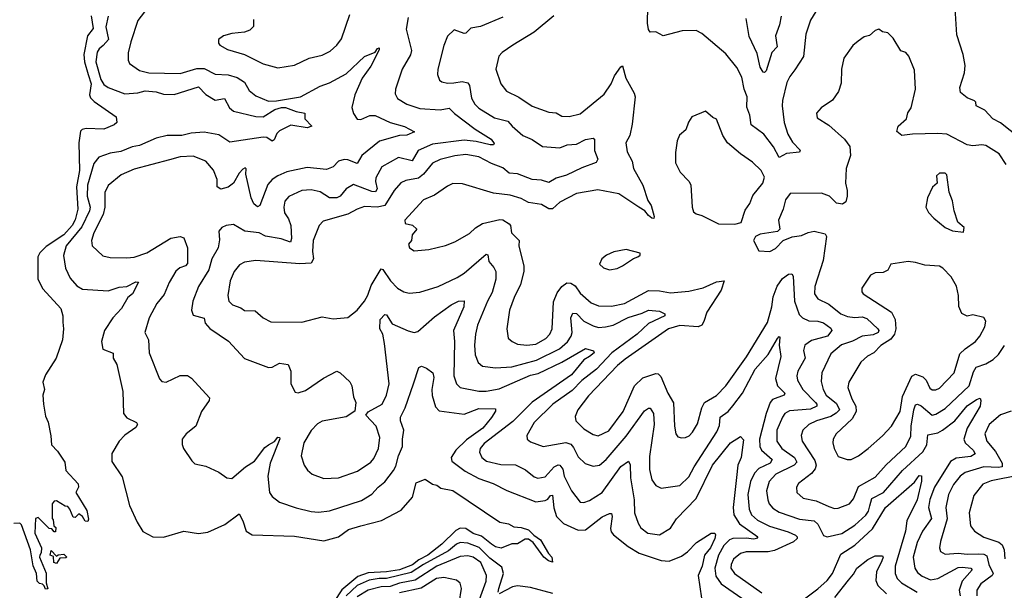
# Model space of a CAD drawing. Extents: x 1954683 to 2060285, y 904798 to 1016299.
# Tile 384 of 472: x 2014005 to 2019346, y 1008604 to 1011703. Entities that reach past the tile are written whole.
import ezdxf

# ---------------------------------------------------------------- set-up
doc = ezdxf.new("R2010")
doc.units = 0

msp = doc.modelspace()

# ---------------------------------------------------------------- linework, layer by layer
at = {"layer": '0CON10XD'}
for points in [[(2018338.9, 1011771.1), (2018295, 1011700), (2018268.5, 1011625), (2018257.2, 1011502.8), (2018209.5, 1011430.5), (2018181.8, 1011395), (2018167.2, 1011362.8), (2018143.1, 1011265), (2018141.8, 1011235), (2018152.4, 1011145), (2018171.2, 1011081.2), (2018197.4, 1011037.4), (2018238, 1010995), (2018235, 1010984.2), (2018165, 1010976.2), (2018125, 1010954.3), (2018093.1, 1011013.1), (2018041, 1011081), (2017973, 1011133), (2017965.9, 1011185), (2017948.8, 1011228.8), (2017951.9, 1011285), (2017934.3, 1011325), (2017921.8, 1011391.8), (2017895, 1011444.3), (2017835, 1011517.5), (2017705, 1011628), (2017675, 1011644), (2017597.9, 1011642.1), (2017495.5, 1011615.5), (2017455, 1011637.5), (2017425, 1011636.2), (2017415, 1011650), (2017410, 1011685), (2017414.5, 1011864.5)], [(2014391.6, 1011725), (2014404, 1011655), (2014371.8, 1011615), (2014352.7, 1011515), (2014356.4, 1011475), (2014376.5, 1011405), (2014391.8, 1011355), (2014383.3, 1011295), (2014389, 1011279), (2014408.7, 1011258.7), (2014527.5, 1011175), (2014532.5, 1011145), (2014517.7, 1011132.3), (2014461.2, 1011108.8), (2014365, 1011111.6), (2014343.4, 1011106.6), (2014335, 1011098), (2014326.3, 1011035), (2014329.4, 1010885), (2014312.1, 1010795), (2014319.8, 1010675), (2014305, 1010615.6), (2014288.8, 1010585), (2014245, 1010535.7), (2014149, 1010471), (2014113.3, 1010436.7), (2014102.2, 1010415), (2014103.5, 1010293.5), (2014130.9, 1010240.9), (2014228.2, 1010135), (2014238.6, 1010095), (2014238.8, 1010061.2), (2014242.5, 1010025), (2014237.8, 1009965), (2014203.3, 1009865), (2014144, 1009775), (2014130.8, 1009735), (2014138.5, 1009695), (2014130.5, 1009665), (2014134.4, 1009615), (2014145, 1009550), (2014158.3, 1009518.3), (2014173.3, 1009443.3), (2014177.1, 1009395), (2014210, 1009360), (2014249.8, 1009299.8), (2014254.7, 1009254.7), (2014322.5, 1009182.5), (2014322.9, 1009165), (2014308.9, 1009135), (2014368.3, 1009038.3), (2014378.3, 1008991.7), (2014375, 1008978.8), (2014360, 1008980), (2014346.2, 1009006.2), (2014325, 1009020), (2014305, 1009000), (2014295, 1009002.5), (2014277.5, 1009045), (2014265, 1009060), (2014251.7, 1009061.7), (2014205, 1009090), (2014191.7, 1009088.3), (2014180, 1009075), (2014180, 1008995), (2014187, 1008987), (2014190, 1008955), (2014200, 1008945), (2014198.3, 1008921.7), (2014191.7, 1008921.7), (2014178.3, 1008938.3), (2014165, 1008940), (2014105, 1009000), (2014090, 1008995), (2014087.5, 1008915), (2014122.5, 1008835), (2014121.7, 1008808.3), (2014113.3, 1008795), (2014112.5, 1008785), (2014148.3, 1008698.3), (2014147.5, 1008645), (2014156.7, 1008613.3), (2014145, 1008610), (2014138.3, 1008628.3), (2014128.3, 1008638.3), (2014111.7, 1008641.7), (2014100, 1008655), (2014096.7, 1008695), (2014078.3, 1008738.3), (2014062.5, 1008825), (2014015, 1008960), (2014005, 1008970), (2013972.5, 1008967.5)], [(2014485, 1011722), (2014472.3, 1011665), (2014486.7, 1011595), (2014457.7, 1011562.3), (2014435.5, 1011545), (2014425, 1011527.1), (2014417.5, 1011475), (2014445, 1011378.1), (2014461.7, 1011351.7), (2014485.3, 1011335.3), (2014575, 1011300.4), (2014645, 1011306.4), (2014685, 1011316.5), (2014745, 1011310.8), (2014785, 1011298.2), (2014843.3, 1011296.7), (2014975, 1011337.8), (2015015, 1011297.1), (2015065, 1011266.2), (2015115, 1011275.5), (2015142, 1011225), (2015165, 1011206), (2015285, 1011177.5), (2015325, 1011176.1), (2015389.4, 1011215), (2015425, 1011226.9), (2015446.9, 1011226.9), (2015505, 1011204.6), (2015552, 1011195), (2015550.8, 1011165), (2015589.2, 1011125), (2015565, 1011115.7), (2015475, 1011130.8), (2015415, 1011098.9), (2015399.4, 1011085), (2015385, 1011051.2), (2015375, 1011042.9), (2015345, 1011063.6), (2015325.3, 1011065.3), (2015145, 1011037.7), (2015085, 1011077.9), (2015005, 1011091.5), (2014935, 1011086.5), (2014885, 1011074.4), (2014805, 1011074.2), (2014745, 1011060.3), (2014655, 1011020.3), (2014615, 1011013.4), (2014553.4, 1010986.6), (2014495, 1010978.2), (2014433.1, 1010956.9), (2014407.3, 1010922.8), (2014373, 1010805), (2014370, 1010745), (2014386.8, 1010685), (2014384.2, 1010665), (2014341.5, 1010578.5), (2014256.8, 1010475), (2014242.5, 1010422.5), (2014253.1, 1010353.1), (2014278.9, 1010298.9), (2014315, 1010257.5), (2014345, 1010240), (2014485, 1010230.9), (2014545, 1010249.8), (2014586.2, 1010253.8), (2014635, 1010279.2), (2014648.3, 1010278.3), (2014617.5, 1010215), (2014591.9, 1010195), (2014557.5, 1010135), (2014510.4, 1010085), (2014464.7, 1010015), (2014448.5, 1009955), (2014455, 1009914), (2014511.9, 1009891.9), (2014511.1, 1009865), (2014531.3, 1009831.3), (2014564.5, 1009685), (2014568.6, 1009565), (2014585, 1009541.4), (2014638, 1009515), (2014644.4, 1009505), (2014635, 1009488.9), (2014575, 1009447.5), (2014544.2, 1009415), (2014505, 1009347.5), (2014504.2, 1009304.2), (2014560.3, 1009220.3), (2014600, 1009065), (2014641.9, 1008975), (2014673.4, 1008923.4), (2014726.7, 1008895), (2014785, 1008893.6), (2014895, 1008925.5), (2014975, 1008912.3), (2015025, 1008919.6), (2015117.3, 1008962.7), (2015195, 1009020), (2015215, 1008982.5), (2015232.5, 1008925), (2015266.2, 1008906.2), (2015495, 1008897.9), (2015655, 1008873.5), (2015735, 1008895.4), (2015789.2, 1008935), (2015855, 1008955.4), (2015967.1, 1008982.9), (2016075, 1009040), (2016135, 1009110), (2016155, 1009187.5), (2016205, 1009208.8), (2016245, 1009180.8), (2016267.1, 1009175), (2016289.8, 1009159.8), (2016355, 1009146.9), (2016608.6, 1008975), (2016655.9, 1008965.9), (2016685, 1008949.4), (2016725, 1008945.3), (2016765, 1008933.1), (2016793.6, 1008903.6), (2016829.1, 1008879.1), (2016873.9, 1008803.9), (2016891.8, 1008785), (2016895, 1008757.5), (2016873.8, 1008763.8), (2016848, 1008785), (2016790.6, 1008865), (2016765, 1008882.5), (2016747.7, 1008882.3), (2016705, 1008857.5), (2016675, 1008857.5), (2016617, 1008833), (2016585, 1008841.4), (2016565, 1008854.4)], [(2014681.4, 1011745), (2014645, 1011698.8), (2014606.7, 1011583.3), (2014593.6, 1011523.6), (2014593, 1011483), (2014600, 1011465), (2014655, 1011426.4), (2014705, 1011414.7), (2014875, 1011411.1), (2014965, 1011437.5), (2015005, 1011438.9), (2015065, 1011407.7), (2015135, 1011403.6), (2015185, 1011389.3), (2015224.1, 1011364.1), (2015249.5, 1011319.5), (2015285, 1011288.8), (2015355, 1011260.7), (2015397.1, 1011262.9), (2015527.5, 1011285), (2015635, 1011342.1), (2015685, 1011360.9), (2015775, 1011408.5), (2015875, 1011503.9), (2015932.5, 1011527.5), (2015945, 1011547.3), (2015955, 1011550), (2015955, 1011538.8), (2015909.2, 1011450.8), (2015861.8, 1011385), (2015822, 1011295), (2015806.3, 1011226.3), (2015815, 1011194), (2015835, 1011163.5), (2015855, 1011161.9), (2015905, 1011182.5), (2015932.5, 1011182.5), (2016015, 1011145.3), (2016092.3, 1011122.3), (2016147.1, 1011095), (2016105, 1011075.4), (2016065, 1011074.8), (2015956.3, 1011043.7), (2015860.8, 1010965), (2015835, 1010922.5), (2015785, 1010942.7), (2015765, 1010943.8), (2015735, 1010935.5), (2015705, 1010903.3), (2015669.8, 1010890.2), (2015565, 1010900.4), (2015453.2, 1010876.8), (2015405, 1010856.1), (2015375, 1010835.3), (2015351.5, 1010808.5), (2015306.7, 1010693.3), (2015295, 1010686.2), (2015275, 1010703.9), (2015260.3, 1010735), (2015232.2, 1010865), (2015233.3, 1010893.3), (2015228, 1010898), (2015215, 1010892), (2015195, 1010869.2), (2015164.3, 1010815), (2015135, 1010794.5), (2015095, 1010782.7), (2015075.8, 1010795), (2015075.5, 1010835), (2015056.1, 1010886.1), (2015015, 1010934.3), (2014945, 1010961.5), (2014875, 1010958), (2014817.9, 1010942.1), (2014625, 1010892), (2014555, 1010860.4), (2014485, 1010803.6), (2014466.7, 1010765), (2014465.8, 1010685), (2014457.4, 1010645), (2014407.3, 1010545), (2014393.5, 1010503.5), (2014398.6, 1010475), (2014455, 1010421.1), (2014495, 1010411.5), (2014585, 1010409.1), (2014625, 1010413.6), (2014695, 1010436.9), (2014825, 1010516.2), (2014875, 1010526.7), (2014895, 1010518.8), (2014915.4, 1010465), (2014915, 1010380), (2014905, 1010367.1), (2014873.5, 1010356.5), (2014851.9, 1010338.1), (2014814.8, 1010275.3), (2014788.3, 1010211.7), (2014748.2, 1010161.8), (2014706.5, 1010085), (2014684.4, 1010005), (2014704.3, 1009964.3), (2014706.9, 1009895), (2014762.3, 1009752.3), (2014775, 1009738.6), (2014800, 1009735), (2014875, 1009770.6), (2014915, 1009770.8), (2014936.3, 1009756.3), (2015035, 1009650), (2015031.9, 1009635), (2014991.5, 1009575), (2014959.4, 1009495), (2014908.6, 1009455), (2014886.9, 1009425), (2014886.6, 1009396.6), (2014893.7, 1009373.7), (2014938.3, 1009308.3), (2014955, 1009291.2), (2015015, 1009278.6), (2015085, 1009245.7), (2015127.5, 1009215), (2015155, 1009212.5), (2015229.4, 1009275), (2015278.2, 1009305), (2015335, 1009380.4), (2015355.2, 1009394.8), (2015387.5, 1009412.5), (2015405, 1009436.7), (2015414.4, 1009434.4), (2015416.5, 1009426.5), (2015362.9, 1009295), (2015350.7, 1009225), (2015360.4, 1009135), (2015375, 1009113.3), (2015415, 1009083.8), (2015505, 1009051.8), (2015585, 1009031.8), (2015625, 1009028.8), (2015685, 1009036.2), (2015858.1, 1009091.9), (2015915, 1009126.4), (2015949.5, 1009165), (2015985.8, 1009194.2), (2016033.4, 1009255), (2016045, 1009278.5), (2016060.2, 1009335), (2016081.7, 1009385), (2016080.8, 1009425), (2016088.9, 1009475), (2016070.8, 1009525), (2016070.5, 1009545), (2016095.2, 1009595), (2016141.1, 1009725), (2016169.2, 1009815), (2016185, 1009822.5), (2016211.5, 1009811.5), (2016246.2, 1009786.2), (2016250.8, 1009760.8), (2016240.2, 1009695), (2016242.2, 1009662.2), (2016261, 1009601), (2016279.9, 1009579.9), (2016415, 1009561.5), (2016495, 1009591.8), (2016585, 1009590), (2016585, 1009577.5), (2016565, 1009543.8), (2016516.9, 1009485), (2016428.4, 1009421.6), (2016370.5, 1009365), (2016345.9, 1009325), (2016349.2, 1009305), (2016421.9, 1009251.9), (2016495, 1009212.5), (2016574.1, 1009184.1), (2016646.7, 1009146.7), (2016805, 1009085.3), (2016855, 1009092.5), (2016870.4, 1009099.6), (2016885, 1009118.9), (2016895, 1009120.8), (2016903, 1009053), (2016916.2, 1009005), (2016955, 1008968.1), (2017035, 1008931.4), (2017075, 1008933.5), (2017165, 1009003.4), (2017205, 1009022.5), (2017215, 1009020.8), (2017218.5, 1009005), (2017209.5, 1008939.5), (2017212.7, 1008922.7), (2017225.5, 1008905.5), (2017305, 1008842.7), (2017365, 1008806.4), (2017485, 1008766.7), (2017527.4, 1008762.6), (2017595, 1008789.2), (2017627, 1008813), (2017676, 1008865), (2017755, 1008914.4), (2017775, 1008914), (2017779.5, 1008905), (2017775.5, 1008885.5), (2017751.7, 1008835), (2017720.3, 1008795), (2017706.2, 1008735), (2017684.7, 1008685), (2017702.7, 1008562.7)], [(2015273.8, 1011705), (2015273, 1011667), (2015254, 1011646), (2015225, 1011635.4), (2015155, 1011627.3), (2015111.2, 1011615), (2015084, 1011595), (2015083.9, 1011576.1), (2015090.8, 1011565), (2015131.9, 1011541.9), (2015225, 1011514.6), (2015325, 1011462.7), (2015405, 1011442.2), (2015495, 1011455.6), (2015575, 1011494.4), (2015645, 1011510), (2015688.1, 1011531.9), (2015724.7, 1011565.3), (2015750.8, 1011599.2), (2015795, 1011731.4)], [(2016903.1, 1011725), (2016795, 1011634.6), (2016680.6, 1011565), (2016622.5, 1011525), (2016604.3, 1011505), (2016588.1, 1011435), (2016614.4, 1011355), (2016645, 1011314.4), (2016711.8, 1011281.8), (2016785, 1011232.7), (2016875, 1011200.6), (2016915, 1011197.5), (2016945, 1011178.6), (2016985, 1011177.8), (2017045, 1011191.5), (2017175, 1011298.6), (2017213.5, 1011355), (2017230.9, 1011399.1), (2017265, 1011448), (2017275, 1011452), (2017292.1, 1011385), (2017338.1, 1011305), (2017343.5, 1011285), (2017327.1, 1011135), (2017314.5, 1011075), (2017292.5, 1011035), (2017299.5, 1010985), (2017328.1, 1010935), (2017334.6, 1010895), (2017384.6, 1010805), (2017412, 1010722), (2017430.8, 1010695), (2017445.8, 1010635), (2017445, 1010624.3), (2017434.4, 1010625), (2017415, 1010639.5), (2017395.8, 1010665.8), (2017364.3, 1010684.3), (2017255, 1010758), (2017141.6, 1010778.4), (2017025, 1010758.5), (2016935, 1010712), (2016895, 1010676.2), (2016875, 1010675.9), (2016835, 1010699.4), (2016765, 1010710.4), (2016725, 1010731.5), (2016665, 1010750.9), (2016575, 1010761.9), (2016407.3, 1010812.7), (2016355, 1010813.1), (2016325, 1010800), (2016255, 1010750.8), (2016195, 1010724.4), (2016094, 1010615), (2016096.7, 1010596.7), (2016135, 1010587.5), (2016160, 1010565), (2016134.2, 1010535), (2016130, 1010505), (2016113.3, 1010485), (2016120, 1010465), (2016145, 1010448.8), (2016225, 1010455.7), (2016315, 1010477.1), (2016365, 1010496.9), (2016445, 1010541.5), (2016477.7, 1010572.3), (2016515, 1010596.5), (2016608.8, 1010618.8), (2016626, 1010616), (2016660, 1010595), (2016667.1, 1010585), (2016672.5, 1010545), (2016714.4, 1010505), (2016711.9, 1010475), (2016740.4, 1010365), (2016739.2, 1010335), (2016721.5, 1010265), (2016687.5, 1010195), (2016662.7, 1010125), (2016646.7, 1010025), (2016654.6, 1009974.6), (2016675.8, 1009955), (2016705, 1009940.8), (2016755, 1009936), (2016805, 1009941.9), (2016858.3, 1009971.7), (2016881.2, 1009995), (2016894, 1010025), (2016899.8, 1010170.2), (2016920.1, 1010219.9), (2016945.2, 1010254.8), (2016972, 1010275), (2016995, 1010271.6), (2017017.5, 1010257.5), (2017045, 1010218.5), (2017105, 1010165.4), (2017145, 1010149.7), (2017215, 1010146.7), (2017285, 1010161.9), (2017415, 1010233.4), (2017475, 1010231.4), (2017535, 1010220.8), (2017635, 1010228.3), (2017712.5, 1010247.5), (2017785, 1010278.9), (2017825.8, 1010285.8), (2017810, 1010235), (2017731.8, 1010115), (2017716.2, 1010063.8), (2017704.4, 1010045), (2017684.7, 1010035.3), (2017585, 1010041.7), (2017525, 1010024.2), (2017289.8, 1009860.2), (2017247.5, 1009825), (2017090.3, 1009659.7), (2017031.8, 1009585), (2017017.5, 1009547.5), (2017021.4, 1009525), (2017065, 1009480.9), (2017115, 1009450.6), (2017143.6, 1009443.6), (2017199.9, 1009470.1), (2017278.7, 1009575), (2017340.7, 1009715), (2017385, 1009757.5), (2017455, 1009782.3), (2017469.2, 1009779.2), (2017482.9, 1009765), (2017521.1, 1009675), (2017552.1, 1009622.1), (2017556.4, 1009496.4), (2017564.6, 1009454.6), (2017575, 1009438), (2017595, 1009432.5), (2017617.5, 1009435), (2017636.3, 1009443.7), (2017655, 1009462.5), (2017681.7, 1009508.3), (2017705, 1009596.2), (2017719.5, 1009625), (2017785, 1009662.1), (2017834.6, 1009715), (2017948.1, 1009871.9), (2018060.6, 1010059.4), (2018085, 1010144), (2018092, 1010198), (2018113.4, 1010256.6), (2018143, 1010297), (2018175, 1010321.5), (2018192.7, 1010322.7), (2018200.9, 1010310.9), (2018207.7, 1010175), (2018232.6, 1010102.6), (2018251.2, 1010085), (2018285, 1010068.1), (2018335, 1010065.8), (2018365, 1010056.6), (2018405, 1010027.8), (2018410.5, 1010015), (2018387.3, 1009985), (2018299.8, 1009960.2), (2018264.4, 1009935.6), (2018256.9, 1009906.9), (2018266.6, 1009865), (2018226.1, 1009795), (2018220.3, 1009769.7), (2018224, 1009745), (2018252.6, 1009695), (2018321.8, 1009625), (2018329.5, 1009615), (2018328.2, 1009605), (2018295, 1009588.2), (2018180.8, 1009579.2), (2018155.4, 1009565), (2018142.2, 1009545), (2018111.2, 1009475), (2018111.2, 1009415), (2018139.3, 1009375), (2018208.4, 1009325), (2018220.2, 1009299.8), (2018205.5, 1009285), (2018106.9, 1009235), (2018070.6, 1009195), (2018056.7, 1009145), (2018062.4, 1009095), (2018070.3, 1009075), (2018090.8, 1009050.8), (2018125, 1009028.6), (2018235, 1008991.2), (2018315, 1008981.4), (2018333.8, 1008963.8), (2018365, 1008902), (2018384.4, 1008894.4), (2018465, 1008913.7), (2018535, 1008958.1), (2018595, 1009012.7), (2018609.3, 1009035), (2018616.2, 1009063.8), (2018626.6, 1009103.4), (2018690, 1009135), (2018793.3, 1009255), (2018904.3, 1009355.7), (2018925.9, 1009395), (2018930.5, 1009449.5), (2018985, 1009459.8), (2019011.3, 1009475), (2019078.2, 1009525), (2019145, 1009606.5), (2019195, 1009641.5), (2019215, 1009648), (2019219.4, 1009635), (2019214.6, 1009605), (2019144.3, 1009485), (2019125.9, 1009425.9), (2019133.2, 1009405), (2019177.7, 1009365), (2019187.8, 1009345), (2019165, 1009331.9), (2019085, 1009322.4), (2019055, 1009304.7), (2018966.7, 1009165), (2018941.7, 1009098.3), (2018934.3, 1009055)], [(2018135, 1011722.5), (2018126.2, 1011675), (2018105.4, 1011615), (2018113.3, 1011555), (2018085.5, 1011524.5), (2018055, 1011426), (2018045, 1011415.8), (2018038.3, 1011418.3), (2018022.5, 1011445), (2018005, 1011519.2), (2017961.8, 1011611.8), (2017945, 1011709.2)], [(2019430.2, 1011060.2), (2019325, 1011142.2), (2019284.2, 1011165), (2019241.3, 1011211.3), (2019193.3, 1011235), (2019192.5, 1011255), (2019185, 1011262.5), (2019145, 1011278.8), (2019107.9, 1011307.9), (2019104.4, 1011334.4), (2019130.4, 1011415), (2019133.5, 1011455), (2019122.7, 1011515), (2019088.3, 1011621.7), (2019079.6, 1011765)], [(2016111.5, 1011715), (2016101.2, 1011651.2), (2016129.6, 1011535), (2016125, 1011512), (2016078.9, 1011435), (2016043.1, 1011325), (2016041.3, 1011301.3), (2016054.3, 1011275), (2016104.2, 1011245), (2016175, 1011220), (2016285, 1011212.9), (2016335, 1011223.1), (2016363.8, 1011193.8), (2016475, 1011108.8), (2016562.9, 1011055), (2016579.2, 1011030.8), (2016575.8, 1011024.2), (2016556.7, 1011023.3), (2016481.3, 1011041.3), (2016415, 1011048.3), (2016245, 1011027.7), (2016167, 1010993), (2016132.9, 1010937.1), (2016060, 1010955), (2015969.5, 1010905), (2015936.5, 1010845), (2015934.3, 1010825), (2015944.7, 1010785), (2015935, 1010767.5), (2015915, 1010769.6), (2015815, 1010807.5), (2015775.5, 1010785), (2015743.6, 1010745), (2015725, 1010736.5), (2015685, 1010735.3), (2015635, 1010767.8), (2015585, 1010780), (2015534.8, 1010775.3), (2015465, 1010743.5), (2015443, 1010717), (2015437.1, 1010685), (2015441.8, 1010655), (2015462.3, 1010622.3), (2015475.3, 1010585), (2015480, 1010515), (2015474.2, 1010495.8), (2015422.4, 1010512.4), (2015338.1, 1010528.1), (2015303.8, 1010545), (2015226.2, 1010555), (2015165, 1010591.1), (2015125, 1010585.6), (2015101.2, 1010575), (2015085.8, 1010554.2), (2015088.2, 1010508.2), (2015081.8, 1010465), (2015046.2, 1010405), (2015030.9, 1010345), (2014974.2, 1010254.2), (2014943.6, 1010175), (2014936.7, 1010125), (2014945, 1010099.2), (2015005, 1010082), (2015010.8, 1010055), (2015035.5, 1010025.5), (2015138.3, 1009958.3), (2015225, 1009864.2), (2015355, 1009814), (2015375, 1009816.2), (2015415, 1009837.5), (2015460.8, 1009830.8), (2015475.5, 1009795), (2015476.4, 1009725), (2015499.8, 1009679.8), (2015515, 1009676.5), (2015555, 1009690), (2015652.6, 1009757.4), (2015725, 1009794), (2015743.8, 1009785), (2015795, 1009736.7), (2015806, 1009715), (2015815.9, 1009655.9), (2015828.8, 1009625), (2015823.3, 1009576.7), (2015775, 1009547.1), (2015645, 1009523.8), (2015620.6, 1009509.4), (2015585, 1009472.5), (2015545.4, 1009405), (2015532.5, 1009335), (2015547.1, 1009285), (2015566.3, 1009256.3), (2015591.2, 1009235), (2015655, 1009212.2), (2015735, 1009216.2), (2015837.6, 1009252.4), (2015909.2, 1009300.8), (2015925, 1009320.8), (2015950.5, 1009375), (2015957.5, 1009435), (2015939.4, 1009495), (2015882.5, 1009555), (2015895.9, 1009574.1), (2015971.4, 1009615), (2015995.3, 1009664.7), (2016009.2, 1009725), (2015983.3, 1009945), (2015974.4, 1009995), (2015959.3, 1010025), (2015960.3, 1010075), (2015985, 1010102.7), (2015995, 1010100), (2016025, 1010051.6), (2016112.8, 1010012.8), (2016145, 1010004.5), (2016165, 1010009.1), (2016255, 1010089.6), (2016345, 1010154.6), (2016385, 1010175.5), (2016415, 1010176.7), (2016414.2, 1010144.2), (2016357.2, 1010015), (2016363.1, 1009955), (2016359.9, 1009769.9), (2016374.4, 1009725), (2016395, 1009705.5), (2016495, 1009685.3), (2016535, 1009686.2), (2016605, 1009699.5), (2016775, 1009773.3), (2016817.8, 1009782.2), (2016946.6, 1009843.4), (2017075, 1009917.3), (2017117.5, 1009905), (2017120.5, 1009895), (2017095.3, 1009875), (2017064.8, 1009855.2), (2016998.3, 1009775), (2016785, 1009626), (2016679.3, 1009520.7), (2016525, 1009401.5), (2016502.3, 1009375), (2016499.1, 1009355), (2016512.5, 1009325), (2016537.5, 1009305), (2016615, 1009288.4), (2016695, 1009286.8), (2016747.9, 1009257.9), (2016795, 1009220), (2016815, 1009213.2), (2016855, 1009221.3), (2016905, 1009274.6), (2016925, 1009285.5), (2016935, 1009283.5), (2016951.6, 1009261.6), (2016959, 1009225), (2016997.7, 1009145), (2017045, 1009082.9), (2017065, 1009081.5), (2017095, 1009092.3), (2017164.4, 1009135.6), (2017265, 1009277.3), (2017306.7, 1009305), (2017315.9, 1009285.9), (2017318.2, 1009215), (2017337.3, 1009095), (2017339.3, 1009025), (2017359.3, 1008969.3), (2017375, 1008944.5), (2017411.9, 1008915), (2017475, 1008905.3), (2017535, 1008942.5), (2017567.7, 1008992.3), (2017675, 1009102.3), (2017762.4, 1009285), (2017861.2, 1009405), (2017915, 1009439.5), (2017931.7, 1009421.7), (2017918.8, 1009325), (2017901.4, 1009285), (2017893.2, 1009216.8), (2017874.3, 1009055), (2017879, 1009015), (2017909.8, 1008965), (2018008.1, 1008895), (2018001.2, 1008885), (2017987.3, 1008882.8), (2017945, 1008888), (2017873.9, 1008886.1), (2017855, 1008878), (2017825, 1008847.8), (2017795.9, 1008795), (2017776.6, 1008725), (2017781.8, 1008681.8), (2017809.2, 1008639.2), (2017963, 1008533)], [(2016625, 1011716.7), (2016505, 1011666.2), (2016452.9, 1011657.1), (2016425, 1011630), (2016415, 1011628.1), (2016362.4, 1011647.6), (2016325, 1011613.8), (2016305, 1011562.5), (2016273.5, 1011435), (2016271.4, 1011405), (2016282, 1011375), (2016295, 1011365.8), (2016325, 1011357.8), (2016359.1, 1011360.9), (2016405, 1011367.3), (2016435, 1011359.6), (2016444.6, 1011345), (2016455, 1011277.5), (2016473.6, 1011245), (2016495, 1011223.6), (2016580.6, 1011170.6), (2016653, 1011153), (2016676.2, 1011125), (2016734.4, 1011074.4), (2016785, 1011051.8), (2016840, 1011015), (2016935, 1011007.8), (2016975, 1011023.8), (2017025, 1011027.8), (2017075, 1011052.3), (2017115, 1011060), (2017123.3, 1011055), (2017123.7, 1010993.7), (2017140.8, 1010945), (2017132.6, 1010927.4), (2017055, 1010899.1), (2016971.7, 1010858.3), (2016915, 1010842.4), (2016875, 1010819.3), (2016835, 1010831.9), (2016785, 1010834.7), (2016706, 1010866), (2016659.5, 1010869.5), (2016625, 1010898.6), (2016565, 1010922.4), (2016495, 1010958.4), (2016425, 1010970.7), (2016365, 1010964.7), (2016285, 1010944.1), (2016245, 1010924.6), (2016196, 1010865), (2016167.8, 1010842.2), (2016099.6, 1010830.4), (2016072.7, 1010817.3), (2016036, 1010775), (2015985, 1010694.2), (2015945, 1010684.7), (2015875, 1010688.1), (2015835, 1010674.6), (2015785, 1010647.8), (2015651.1, 1010608.9), (2015628.5, 1010585), (2015597.3, 1010505), (2015593.7, 1010445), (2015598.9, 1010405), (2015585, 1010380.7), (2015525, 1010377), (2015285.5, 1010395.5), (2015225, 1010386.2), (2015197.5, 1010372.5), (2015167.9, 1010335), (2015146, 1010285), (2015133.6, 1010205), (2015138.9, 1010175), (2015158.6, 1010155), (2015205, 1010139.3), (2015225, 1010124.1), (2015282.9, 1010122.9), (2015325, 1010083.3), (2015366.8, 1010063.2), (2015535, 1010061.1), (2015645, 1010089.4), (2015705, 1010079.2), (2015785, 1010086.2), (2015835, 1010125.8), (2015875, 1010174.2), (2015893.3, 1010206.7), (2015911, 1010259), (2015965, 1010350.8), (2015975, 1010347.1), (2016017.1, 1010285), (2016055, 1010244.4), (2016088.8, 1010225), (2016117.6, 1010217.6), (2016176.2, 1010223.8), (2016275, 1010254.6), (2016377.6, 1010302.4), (2016415, 1010326.7), (2016535, 1010430), (2016545, 1010426), (2016550, 1010390), (2016577.3, 1010357.3), (2016587.7, 1010335), (2016587.3, 1010295), (2016567.9, 1010222.1), (2016542.3, 1010175), (2016489.1, 1010045), (2016476.9, 1009995), (2016471.2, 1009935), (2016475, 1009883.3), (2016491.9, 1009841.9), (2016515, 1009821.8), (2016585, 1009812.2), (2016675, 1009817.2), (2016808.5, 1009855), (2016933.5, 1009916.5), (2016976.7, 1009953.3), (2016996.8, 1009985), (2017001.1, 1010005), (2016994.2, 1010085), (2017005, 1010109.4), (2017025, 1010108.2), (2017065.5, 1010065.5), (2017115, 1010040.3), (2017145, 1010032.5), (2017182.5, 1010035), (2017225, 1010044.3), (2017305, 1010085.2), (2017380.9, 1010109.1), (2017415, 1010126.2), (2017475, 1010121.2), (2017504.3, 1010105), (2017504.4, 1010095), (2017415, 1010053.4), (2017354.1, 1009995), (2017217, 1009895), (2017133, 1009805), (2017055, 1009744.7), (2017000.9, 1009689.1), (2016896.8, 1009615), (2016795.5, 1009515), (2016755.6, 1009445), (2016758.1, 1009425), (2016775, 1009410), (2016845, 1009385.5), (2016967.8, 1009407.8), (2016995, 1009397.8), (2017009.5, 1009379.5), (2017035, 1009329.5), (2017072.6, 1009292.6), (2017115, 1009279.2), (2017150.8, 1009285), (2017186, 1009315), (2017295, 1009442.4), (2017395, 1009580), (2017415, 1009594.4), (2017425, 1009594.2), (2017443.9, 1009565), (2017447.1, 1009505), (2017421.1, 1009331.1), (2017421.1, 1009261.1), (2017434.6, 1009205), (2017455, 1009174.4), (2017485, 1009158.6), (2017585, 1009172.9), (2017635, 1009220), (2017663.7, 1009275), (2017787.1, 1009465), (2017800.3, 1009499.7), (2017805, 1009545.6), (2017847.8, 1009575), (2017873.4, 1009606.6), (2017926.7, 1009675), (2017994.2, 1009805), (2018064.2, 1009885), (2018115, 1009972), (2018125, 1009983.3), (2018127.8, 1009977.8), (2018124.5, 1009935.5), (2018133.1, 1009875), (2018104.2, 1009755), (2018116.4, 1009715), (2018156.2, 1009675), (2018151.1, 1009665), (2018089.3, 1009640.7), (2018075.5, 1009624.5), (2018053.7, 1009565), (2018018.1, 1009425), (2018020.5, 1009385), (2018028.4, 1009365), (2018086.8, 1009315), (2018075.8, 1009295), (2018014.6, 1009265.4), (2017990.1, 1009239.9), (2017970, 1009195), (2017955.2, 1009125.3), (2017961.6, 1009045), (2017975.3, 1009015), (2018007.1, 1008985), (2018072.1, 1008952.1), (2018172.9, 1008922.9), (2018213.4, 1008903.4), (2018222.7, 1008895), (2018222.1, 1008885), (2018201.8, 1008868.2), (2018099.5, 1008820.5), (2018065, 1008813.7), (2017945, 1008813), (2017915.6, 1008804.4), (2017876.5, 1008773.5), (2017864.2, 1008745), (2017863.4, 1008725), (2017882.7, 1008695), (2018031.5, 1008591.5)], [(2019356.4, 1010916.4), (2019318.1, 1010975), (2019245, 1011020.8), (2019225, 1011023.9), (2019175, 1011017.3), (2019145, 1011023.6), (2019035, 1011081.6), (2018985, 1011085.8), (2018848.7, 1011081.3), (2018790, 1011075), (2018763.6, 1011096.4), (2018770, 1011125), (2018816, 1011165), (2018822.3, 1011197.7), (2018840, 1011225), (2018863.6, 1011326.4), (2018858.3, 1011428.3), (2018828.8, 1011505), (2018812.5, 1011525), (2018784.3, 1011534.3), (2018742.3, 1011602.3), (2018715, 1011632.5), (2018685, 1011637.5), (2018665, 1011652.5), (2018645, 1011643.8), (2018615, 1011616.7), (2018585, 1011610), (2018552.7, 1011587.3), (2018525, 1011563.8), (2018475.8, 1011495), (2018463.3, 1011435), (2018461.7, 1011358.3), (2018447.1, 1011312.9), (2018413.6, 1011266.4), (2018353.3, 1011225), (2018327.5, 1011195), (2018330.7, 1011170.7), (2018395, 1011131.2), (2018480, 1011055), (2018508.6, 1011015), (2018512.5, 1010965), (2018488.5, 1010895), (2018484.6, 1010815), (2018494.5, 1010775), (2018493.1, 1010745), (2018485.6, 1010714.4), (2018467.7, 1010702.3), (2018435, 1010707.5), (2018398, 1010745), (2018355, 1010761.1), (2018185, 1010760), (2018158.6, 1010725), (2018146.9, 1010675), (2018121.2, 1010615), (2018127.5, 1010565), (2018115, 1010553.8), (2018022.4, 1010537.6), (2017996.7, 1010525), (2017986.2, 1010505), (2018015, 1010447.5), (2018075, 1010444.2), (2018105, 1010460.8), (2018145.8, 1010504.2), (2018195, 1010524.4), (2018245, 1010531.5), (2018281.7, 1010548.3), (2018315, 1010554.5), (2018375, 1010540.6), (2018381.8, 1010525), (2018363.3, 1010395), (2018318.5, 1010255), (2018317.3, 1010215), (2018335, 1010188.1), (2018395, 1010157.9), (2018458.9, 1010105), (2018495, 1010091.7), (2018535, 1010086.8), (2018575, 1010089.3), (2018601, 1010081), (2018659.6, 1010025), (2018666, 1010015), (2018662.3, 1010005), (2018635, 1009991.5), (2018575, 1009984.4), (2018522.3, 1009957.7), (2018462.5, 1009937.5), (2018405, 1009888.1), (2018355.5, 1009785), (2018351.7, 1009738.3), (2018364.2, 1009695), (2018380.2, 1009665), (2018435, 1009619.4), (2018451.7, 1009585), (2018434.4, 1009565.6), (2018405, 1009549), (2018326.7, 1009525), (2018286.5, 1009505), (2018253.6, 1009475), (2018243.8, 1009445), (2018248.9, 1009415), (2018318.7, 1009308.7), (2018324.8, 1009285), (2018319.2, 1009265), (2018300.7, 1009239.3), (2018230, 1009185), (2018218.1, 1009165), (2018221.1, 1009135), (2018255, 1009104.5), (2018325, 1009090.4), (2018395, 1009058.8), (2018425, 1009049.1), (2018445, 1009050.4), (2018505.7, 1009075), (2018528.3, 1009101.7), (2018555, 1009168.9), (2018645, 1009219.6), (2018704.8, 1009285.2), (2018811.8, 1009385), (2018838.3, 1009441.7), (2018840.8, 1009495), (2018855.2, 1009584.8), (2018865, 1009611.4), (2018875, 1009614.5), (2018895, 1009605.8), (2018955, 1009555.4), (2018975, 1009560.7), (2019025, 1009591.9), (2019155, 1009714.6), (2019179, 1009791), (2019193.7, 1009816.3), (2019245, 1009834.2), (2019285, 1009858), (2019313.9, 1009885), (2019346.8, 1009933.2)], [(2017885, 1010593.3), (2017918.3, 1010601.7), (2017940.9, 1010669.1), (2017965.4, 1010704.6), (2017981.4, 1010748.6), (2018036.7, 1010815), (2018045, 1010847.5), (2018026.9, 1010885), (2017980, 1010930), (2017915.4, 1010975.4), (2017845.3, 1011035.3), (2017820, 1011075), (2017785, 1011162.5), (2017765, 1011171.2), (2017725, 1011206.2), (2017651.2, 1011175), (2017633.2, 1011146.8), (2017619.2, 1011105), (2017584.5, 1011075.5), (2017571.9, 1011045), (2017562.1, 1010982.1), (2017562.9, 1010925), (2017587.5, 1010875), (2017635, 1010826.9), (2017646.4, 1010806.4), (2017652, 1010685), (2017660.5, 1010660.5), (2017675, 1010648.8), (2017705, 1010640), (2017795, 1010594.2), (2017885, 1010593.3)], [(2019125, 1010550), (2019127.5, 1010575), (2019093.9, 1010603.9), (2019073.3, 1010665), (2019065, 1010720), (2019046.2, 1010766.2), (2019035, 1010860), (2019025, 1010870), (2018995, 1010870), (2018977.5, 1010855), (2018982.5, 1010815), (2018957, 1010793), (2018928.8, 1010735), (2018920, 1010685), (2018935, 1010656.2), (2018964, 1010625), (2019025, 1010573.8), (2019065, 1010556.7), (2019125, 1010550)], [(2017205, 1010344.2), (2017245, 1010352.5), (2017275, 1010366.2), (2017335, 1010406.7), (2017357.5, 1010415), (2017370, 1010425), (2017370, 1010435), (2017295, 1010455.8), (2017227.7, 1010442.3), (2017187.5, 1010425), (2017163.3, 1010405), (2017150, 1010375), (2017172.5, 1010355), (2017205, 1010344.2)], [(2018515, 1009314.4), (2018555, 1009335.6), (2018606.9, 1009375), (2018686.2, 1009443.8), (2018735, 1009495.6), (2018781.4, 1009575), (2018793.9, 1009656.1), (2018845, 1009767.2), (2018865, 1009778.4), (2018903.7, 1009763.7), (2018922, 1009745), (2018942.6, 1009702.6), (2018955, 1009693.8), (2018975, 1009693.8), (2018995, 1009703.1), (2019073.8, 1009785), (2019105, 1009888.5), (2019133.6, 1009916.4), (2019190, 1009955), (2019214, 1009985), (2019241.2, 1010035), (2019245.9, 1010065.9), (2019235, 1010086.7), (2019175, 1010100), (2019145, 1010093.3), (2019115, 1010107.5), (2019098.8, 1010145), (2019097.5, 1010205), (2019086.6, 1010256.6), (2019057.2, 1010307.2), (2019013.2, 1010353.2), (2018994.2, 1010364.2), (2018915, 1010370), (2018865, 1010384.3), (2018825, 1010390.8), (2018730, 1010375), (2018715, 1010342.5), (2018689.3, 1010330.7), (2018645, 1010328.8), (2018620, 1010315), (2018572.5, 1010245), (2018572.5, 1010225), (2018581.2, 1010215), (2018734.8, 1010114.8), (2018753.7, 1010075), (2018757.6, 1010025), (2018750.6, 1009995), (2018730.8, 1009969.2), (2018676.9, 1009933.1), (2018637.5, 1009895), (2018603.8, 1009876.2), (2018567, 1009843), (2018503.5, 1009735), (2018497.5, 1009705), (2018518.8, 1009645), (2018540.3, 1009605), (2018542.4, 1009575), (2018520.8, 1009535), (2018433.3, 1009455), (2018418.1, 1009425), (2018416.7, 1009405), (2018422.2, 1009375), (2018445, 1009332), (2018494.4, 1009314.4), (2018515, 1009314.4)], [(2019383.4, 1009576.6), (2019325, 1009557.6), (2019264.1, 1009505), (2019240.3, 1009455), (2019251.2, 1009415), (2019297.9, 1009357.9), (2019334.8, 1009295), (2019334.8, 1009275.3), (2019315, 1009270.8), (2019234.6, 1009275.4), (2019134.4, 1009245), (2019106.9, 1009225), (2019070.8, 1009179.2), (2019043.3, 1009125), (2019029.7, 1009055), (2019037, 1008993), (2019000.8, 1008869.2), (2018995.4, 1008835), (2019000.5, 1008815), (2019025, 1008801.5), (2019095, 1008806.8), (2019145, 1008800.2), (2019205, 1008802), (2019235, 1008800.4), (2019251, 1008791), (2019262.9, 1008745), (2019285.3, 1008695), (2019280.8, 1008685), (2019219.4, 1008640.6), (2019196.5, 1008605), (2019197.9, 1008575)], [(2018255, 1008552), (2018335, 1008612.3), (2018385, 1008657.1), (2018413.4, 1008695), (2018458.4, 1008801.6), (2018535, 1008849.7), (2018631.1, 1008938.9), (2018701.1, 1009055), (2018859.1, 1009190.9), (2018885, 1009227.5), (2018897, 1009227), (2018896.4, 1009196.4), (2018872.8, 1009095), (2018818, 1008982), (2018809.6, 1008925), (2018754.8, 1008735), (2018753.5, 1008695), (2018765, 1008669.5), (2018788.2, 1008645), (2018873.7, 1008593.7)], [(2019431, 1009229), (2019275, 1009199.5), (2019228.8, 1009181.2), (2019180.4, 1009119.6), (2019155.4, 1009025), (2019163.3, 1008955), (2019184.3, 1008925), (2019235, 1008893.6), (2019316.8, 1008866.8), (2019335, 1008850.8), (2019344.8, 1008825), (2019348.4, 1008775)], [(2018934.3, 1009055), (2018950.8, 1008995), (2018902.3, 1008925), (2018873.8, 1008865), (2018851.7, 1008785), (2018861.3, 1008725), (2018875, 1008702.1), (2018900.8, 1008680.8), (2018945, 1008661.4), (2018985, 1008669), (2019095, 1008728.3), (2019119, 1008731), (2019164, 1008724), (2019171.5, 1008715), (2019117.3, 1008655), (2019101.2, 1008605), (2019106.5, 1008575)], [(2016565, 1008854.4), (2016509.4, 1008899.4), (2016465, 1008913.1), (2016425, 1008940.3), (2016395, 1008941.4), (2016371, 1008929), (2016294.7, 1008855), (2016218.3, 1008795), (2016169.7, 1008770.3), (2016135, 1008742), (2016064.5, 1008715), (2015995, 1008704.3), (2015895, 1008700.3), (2015839.7, 1008680.3), (2015752.5, 1008607.5), (2015672.7, 1008485)], [(2016600, 1008595), (2016604, 1008614), (2016628.9, 1008695), (2016620.3, 1008730.3), (2016555, 1008778.7), (2016496.8, 1008836.8), (2016435, 1008859.8), (2016395, 1008863.7), (2016375, 1008854.4), (2016331.6, 1008818.4), (2016194.4, 1008745), (2016129.2, 1008700.8), (2015995, 1008668.1), (2015955, 1008668.7), (2015900, 1008660), (2015835, 1008629.8), (2015775.4, 1008575)], [(2014205, 1008750), (2014190, 1008755), (2014188.3, 1008788.3), (2014170, 1008795), (2014175, 1008820), (2014205, 1008790), (2014212.5, 1008797.5), (2014245, 1008800), (2014260, 1008785), (2014255, 1008780), (2014221.7, 1008778.3), (2014205, 1008750)], [(2016499.8, 1008555), (2016534.8, 1008655), (2016537.7, 1008685), (2016506.2, 1008755), (2016465, 1008783.9), (2016435, 1008792.6), (2016395, 1008787.8), (2016268.1, 1008735), (2016150.2, 1008659.8), (2016065, 1008643.4), (2016015, 1008624.6), (2015965, 1008623.8), (2015895, 1008604.5), (2015835, 1008569.8)], [(2018427.4, 1008565), (2018501.2, 1008658.8), (2018528.4, 1008691.6), (2018545.7, 1008725), (2018605, 1008772.5), (2018645, 1008792), (2018685, 1008792.5), (2018688.8, 1008785), (2018681.8, 1008765), (2018652.5, 1008705), (2018648.5, 1008658.5), (2018660.2, 1008630.2), (2018706.4, 1008585)], [(2016388.4, 1008535), (2016402.3, 1008615), (2016395, 1008642.5), (2016375, 1008660.5), (2016305, 1008674.7), (2016265, 1008668.3), (2016183.3, 1008616.7), (2016065, 1008590.2)], [(2016897.6, 1008587.6), (2016775, 1008619.3), (2016705, 1008628.1), (2016677.3, 1008622.7), (2016605, 1008586)]]:
    msp.add_lwpolyline(points, dxfattribs=at)

doc.saveas('drawing.dxf')
